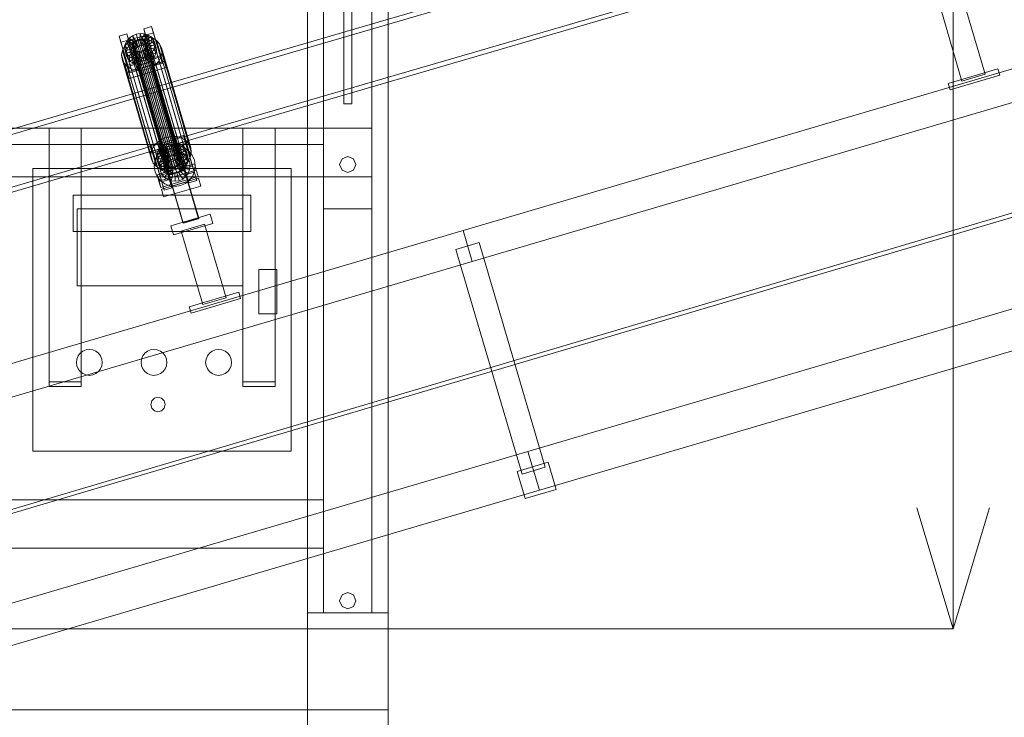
# Model space of a CAD drawing. Header units: millimetres. Extents: x -4395 to 65662, y -65530 to 6847.
# Tile 582 of 656: x 5494 to 6713, y 1091 to 1954. Entities that reach past the tile are written whole.
import ezdxf

# ---------------------------------------------------------------- set-up
doc = ezdxf.new("R2010")
doc.units = ezdxf.units.MM
for name, color, linetype, lineweight in [('COTAS_P', 1, 'Continuous', 0), ('lateral_C01', 7, 'Continuous', 0), ('lateral_dosificador', 7, 'Continuous', 0)]:
    doc.layers.add(name, color=color, linetype=linetype, lineweight=lineweight)
doc.dimstyles.new('R19_100', dxfattribs={"dimtxt": 250, "dimasz": 150, "dimexe": 150, "dimexo": 80, "dimgap": 100, "dimtad": 1, "dimtih": 1, "dimtoh": 1, "dimdsep": 46, "dimcen": 0.09, "dimadec": 0, "dimazin": 0, "dimtfac": 1, "dimtdec": 4, "dimtofl": 0, "dimtmove": 0, "dimatfit": 3, "dimfxl": 1, "dimtolj": 1, "dimtzin": 0, "dimarcsym": 0})

# ---------------------------------------------------------------- blocks, each defined once
blk = doc.blocks.new('DIM_R33_1')
at = {"layer": 'COTAS_P'}
for p, q in [((796, 1103.4), (9904.9, 3783.4)), ((9904.9, 3783.4), (9748.3, 3784.2)), ((9904.9, 3783.4), (9773.7, 3697.9)), ((10158.9, 2920), (9904.9, 3783.4)), ((796, 1103.4), (927.2, 1188.9)), ((1050, 240), (796, 1103.4)), ((796, 1103.4), (952.6, 1102.6))]:
    blk.add_line(p, q, dxfattribs=at)
blk.add_text('9495 P', height=250, rotation=16.3948, dxfattribs=at).set_placement((5322.2, 2539.3))
blk = doc.blocks.new('DIM_R33_22')
at = {"layer": 'COTAS_P'}
for p, q in [((4250, 2100), (4400, 2145)), ((5950, 2100), (5800, 2145)), ((4250, 1200), (4250, 2100)), ((5950, 2100), (4250, 2100)), ((4250, 2100), (4400, 2055)), ((5950, 2100), (5800, 2055)), ((5950, 1200), (5950, 2100))]:
    blk.add_line(p, q, dxfattribs=at)
blk.add_text('1700 P', height=250, rotation=180, dxfattribs=at).set_placement((5100, 2000))
blk = doc.blocks.new('DIM_R33_23')
at = {"layer": 'COTAS_P'}
for p, q in [((5950, 3800), (6650, 3800)), ((6650, 3800), (6605, 3650)), ((6650, 1200), (6650, 3800)), ((6650, 3800), (6695, 3650)), ((6650, 1200), (6605, 1350)), ((6650, 1200), (6695, 1350)), ((5950, 1200), (6650, 1200))]:
    blk.add_line(p, q, dxfattribs=at)
blk.add_text('2600 P', height=250, rotation=90, dxfattribs=at).set_placement((6550, 2500))

msp = doc.modelspace()

# ---------------------------------------------------------------- linework, layer by layer
at = {"layer": 'lateral_C01'}
for p, q in [((1105.699, 51.872), (10210.031, 2747.406)), ((1107.119, 47.078), (10211.451, 2742.611)), ((6598.176, 2144.461), (5657.552, 1869.456)), ((5659.235, 1863.697), (6599.86, 2138.702)), ((5676.866, 1803.393), (6617.491, 2078.397)), ((6619.175, 2072.639), (5678.55, 1797.634)), ((6042.801, 1693.33), (7194.008, 2032.034)), ((6054.091, 1654.956), (7205.298, 1993.661)), ((6689.508, 1886.729), (6663.201, 1976.142)), ((6634.421, 1967.674), (6660.728, 1878.261)), ((5647.438, 1943.077), (5657.031, 1945.9)), ((5649.691, 1935.37), (5647.438, 1943.077)), ((5647.438, 1943.077), (5658.568, 1905.366)), ((5657.031, 1945.9), (5659.285, 1938.192)), ((5668.161, 1908.188), (5657.031, 1945.9)), ((5616.739, 1934.045), (5626.333, 1936.867)), ((5618.993, 1926.338), (5616.739, 1934.045)), ((5616.739, 1934.045), (5627.869, 1896.334)), ((5628.586, 1929.16), (5618.993, 1926.338)), ((5624.391, 1924.171), (5626.375, 1928.115)), ((5626.333, 1936.867), (5628.586, 1929.16)), ((5637.462, 1899.156), (5626.333, 1936.867)), ((5626.375, 1928.115), (5629.45, 1931.598)), ((5634.798, 1924.555), (5626.375, 1928.115)), ((5626.375, 1928.115), (5628.307, 1921.509)), ((5627.67, 1926.241), (5632.959, 1929.963)), ((5628.586, 1929.16), (5639.716, 1891.449)), ((5629.45, 1931.598), (5633.406, 1934.382)), ((5636.255, 1926.205), (5629.45, 1931.598)), ((5629.45, 1931.598), (5631.382, 1924.991)), ((5635.338, 1927.776), (5631.382, 1924.991)), ((5632.959, 1929.963), (5639.065, 1932.499)), ((5632.959, 1929.963), (5669.174, 1806.094)), ((5633.406, 1934.382), (5637.974, 1936.279)), ((5638.129, 1927.524), (5633.406, 1934.382)), ((5633.406, 1934.382), (5635.338, 1927.776)), ((5634.477, 1925.656), (5635.933, 1927.306)), ((5639.905, 1929.673), (5635.338, 1927.776)), ((5635.338, 1927.776), (5640.06, 1920.918)), ((5635.933, 1927.306), (5637.807, 1928.625)), ((5635.933, 1927.306), (5677.942, 1783.618)), ((5638.129, 1927.524), (5636.255, 1926.205)), ((5637.807, 1928.625), (5639.97, 1929.524)), ((5637.807, 1928.625), (5679.816, 1784.937)), ((5637.974, 1936.279), (5642.841, 1937.158)), ((5640.292, 1928.423), (5637.974, 1936.279)), ((5637.974, 1936.279), (5639.905, 1929.673)), ((5640.292, 1928.423), (5638.129, 1927.524)), ((5640.06, 1920.918), (5638.129, 1927.524)), ((5639.065, 1932.499), (5645.572, 1933.674)), ((5639.065, 1932.499), (5675.28, 1808.63)), ((5644.773, 1930.552), (5639.905, 1929.673)), ((5639.905, 1929.673), (5642.224, 1921.816)), ((5639.97, 1929.524), (5642.276, 1929.94)), ((5639.97, 1929.524), (5681.98, 1785.835)), ((5642.598, 1928.839), (5640.292, 1928.423)), ((5642.224, 1921.816), (5640.292, 1928.423)), ((5642.276, 1929.94), (5644.567, 1929.846)), ((5642.276, 1929.94), (5684.286, 1786.252)), ((5642.598, 1928.839), (5642.841, 1937.158)), ((5644.889, 1928.745), (5642.598, 1928.839)), ((5644.53, 1922.233), (5642.598, 1928.839)), ((5642.841, 1937.158), (5647.678, 1936.961)), ((5642.841, 1937.158), (5644.773, 1930.552)), ((5644.773, 1930.552), (5644.53, 1922.233)), ((5644.567, 1929.846), (5646.687, 1929.249)), ((5644.567, 1929.846), (5686.576, 1786.158)), ((5649.609, 1930.354), (5644.773, 1930.552)), ((5644.889, 1928.745), (5647.678, 1936.961)), ((5647.009, 1928.148), (5644.889, 1928.745)), ((5646.82, 1922.139), (5644.889, 1928.745)), ((5645.572, 1933.674), (5652.038, 1933.41)), ((5645.572, 1933.674), (5681.787, 1809.805)), ((5646.687, 1929.249), (5648.491, 1928.188)), ((5646.687, 1929.249), (5688.696, 1785.561)), ((5649.609, 1930.354), (5646.82, 1922.139)), ((5647.009, 1928.148), (5652.153, 1935.699)), ((5648.813, 1927.087), (5647.009, 1928.148)), ((5648.94, 1921.541), (5647.009, 1928.148)), ((5647.678, 1936.961), (5652.153, 1935.699)), ((5647.678, 1936.961), (5649.609, 1930.354)), ((5648.491, 1928.188), (5649.857, 1926.737)), ((5648.491, 1928.188), (5690.5, 1784.5)), ((5648.813, 1927.087), (5655.962, 1933.46)), ((5650.179, 1925.636), (5648.813, 1927.087)), ((5650.745, 1920.481), (5648.813, 1927.087)), ((5654.084, 1929.093), (5648.94, 1921.541)), ((5654.084, 1929.093), (5649.609, 1930.354)), ((5659.285, 1938.192), (5649.691, 1935.37)), ((5660.821, 1897.658), (5649.691, 1935.37)), ((5650.179, 1925.636), (5658.845, 1930.395)), ((5657.893, 1926.853), (5650.745, 1920.481)), ((5652.038, 1933.41), (5658.02, 1931.723)), ((5652.038, 1933.41), (5688.253, 1809.541)), ((5652.153, 1935.699), (5655.962, 1933.46)), ((5652.153, 1935.699), (5654.084, 1929.093)), ((5657.893, 1926.853), (5654.084, 1929.093)), ((5655.962, 1933.46), (5658.845, 1930.395)), ((5655.962, 1933.46), (5657.893, 1926.853)), ((5660.777, 1923.789), (5657.893, 1926.853)), ((5658.02, 1931.723), (5663.112, 1928.73)), ((5658.02, 1931.723), (5694.235, 1807.854)), ((5658.845, 1930.395), (5660.607, 1926.715)), ((5658.845, 1930.395), (5660.777, 1923.789)), ((5659.285, 1938.192), (5670.414, 1900.481)), ((5663.112, 1928.73), (5666.967, 1924.633)), ((5663.112, 1928.73), (5699.327, 1804.861)), ((5630.122, 1888.626), (5618.993, 1926.338)), ((5619.893, 1910.783), (5620.907, 1916.312)), ((5620.907, 1916.312), (5623.56, 1921.585)), ((5620.907, 1916.312), (5657.122, 1792.443)), ((5623.56, 1921.585), (5627.67, 1926.241)), ((5623.56, 1921.585), (5659.775, 1797.715)), ((5623.633, 1920.035), (5624.391, 1924.171)), ((5633.499, 1920.728), (5623.633, 1920.035)), ((5623.633, 1920.035), (5625.564, 1913.429)), ((5624.152, 1915.989), (5623.633, 1920.035)), ((5633.745, 1918.811), (5624.152, 1915.989)), ((5624.152, 1915.989), (5626.083, 1909.383)), ((5625.913, 1912.308), (5624.152, 1915.989)), ((5633.858, 1922.687), (5624.391, 1924.171)), ((5624.391, 1924.171), (5626.323, 1917.565)), ((5626.323, 1917.565), (5625.564, 1913.429)), ((5634.579, 1917.068), (5625.913, 1912.308)), ((5628.307, 1921.509), (5626.323, 1917.565)), ((5626.323, 1917.565), (5635.79, 1916.081)), ((5627.67, 1926.241), (5663.885, 1802.371)), ((5631.382, 1924.991), (5628.307, 1921.509)), ((5628.307, 1921.509), (5636.73, 1917.949)), ((5635.945, 1915.616), (5628.796, 1909.244)), ((5631.382, 1924.991), (5638.186, 1919.599)), ((5633.177, 1921.829), (5633.537, 1923.788)), ((5633.423, 1919.913), (5633.177, 1921.829)), ((5633.177, 1921.829), (5675.187, 1778.141)), ((5634.258, 1918.169), (5633.423, 1919.913)), ((5633.423, 1919.913), (5675.433, 1776.224)), ((5633.858, 1922.687), (5633.499, 1920.728)), ((5635.431, 1914.122), (5633.499, 1920.728)), ((5633.499, 1920.728), (5633.745, 1918.811)), ((5633.537, 1923.788), (5634.477, 1925.656)), ((5633.537, 1923.788), (5675.546, 1780.1)), ((5635.677, 1912.205), (5633.745, 1918.811)), ((5633.745, 1918.811), (5634.579, 1917.068)), ((5634.798, 1924.555), (5633.858, 1922.687)), ((5635.79, 1916.081), (5633.858, 1922.687)), ((5635.623, 1916.717), (5634.258, 1918.169)), ((5634.258, 1918.169), (5676.267, 1774.481)), ((5634.477, 1925.656), (5676.486, 1781.968)), ((5636.511, 1910.462), (5634.579, 1917.068)), ((5634.579, 1917.068), (5635.945, 1915.616)), ((5636.255, 1926.205), (5634.798, 1924.555)), ((5636.73, 1917.949), (5634.798, 1924.555)), ((5635.431, 1914.122), (5635.79, 1916.081)), ((5637.428, 1915.657), (5635.623, 1916.717)), ((5635.623, 1916.717), (5677.633, 1773.029)), ((5635.79, 1916.081), (5636.73, 1917.949)), ((5637.877, 1909.01), (5635.945, 1915.616)), ((5635.945, 1915.616), (5637.75, 1914.556)), ((5638.186, 1919.599), (5636.255, 1926.205)), ((5636.73, 1917.949), (5638.186, 1919.599)), ((5639.547, 1915.059), (5637.428, 1915.657)), ((5637.428, 1915.657), (5679.437, 1771.968)), ((5638.186, 1919.599), (5640.06, 1920.918)), ((5641.838, 1914.965), (5639.547, 1915.059)), ((5639.547, 1915.059), (5681.557, 1771.371)), ((5640.06, 1920.918), (5642.224, 1921.816)), ((5644.144, 1915.382), (5641.838, 1914.965)), ((5641.838, 1914.965), (5683.848, 1771.277)), ((5642.224, 1921.816), (5644.53, 1922.233)), ((5646.308, 1916.28), (5644.144, 1915.382)), ((5644.144, 1915.382), (5686.153, 1771.694)), ((5644.466, 1914.281), (5646.63, 1915.179)), ((5644.53, 1922.233), (5646.82, 1922.139)), ((5648.182, 1917.599), (5646.308, 1916.28)), ((5646.308, 1916.28), (5688.317, 1772.592)), ((5646.63, 1915.179), (5648.503, 1916.498)), ((5646.63, 1915.179), (5651.352, 1908.321)), ((5648.561, 1908.573), (5646.63, 1915.179)), ((5646.82, 1922.139), (5648.94, 1921.541)), ((5649.638, 1919.249), (5648.182, 1917.599)), ((5648.182, 1917.599), (5690.191, 1773.911)), ((5648.503, 1916.498), (5649.96, 1918.148)), ((5648.503, 1916.498), (5655.308, 1911.106)), ((5650.435, 1909.892), (5648.503, 1916.498)), ((5648.94, 1921.541), (5650.745, 1920.481)), ((5650.578, 1921.117), (5649.638, 1919.249)), ((5649.638, 1919.249), (5691.647, 1775.561)), ((5649.857, 1926.737), (5650.691, 1924.993)), ((5649.857, 1926.737), (5691.866, 1783.048)), ((5649.96, 1918.148), (5650.9, 1920.016)), ((5649.96, 1918.148), (5658.383, 1914.589)), ((5651.891, 1911.542), (5649.96, 1918.148)), ((5651.013, 1923.892), (5650.179, 1925.636)), ((5652.11, 1919.029), (5650.179, 1925.636)), ((5650.937, 1923.076), (5650.578, 1921.117)), ((5650.578, 1921.117), (5692.587, 1777.429)), ((5650.691, 1924.993), (5650.937, 1923.076)), ((5692.701, 1781.305), (5650.691, 1924.993)), ((5650.745, 1920.481), (5652.11, 1919.029)), ((5650.9, 1920.016), (5651.259, 1921.975)), ((5650.9, 1920.016), (5660.367, 1918.532)), ((5652.831, 1913.41), (5650.9, 1920.016)), ((5650.937, 1923.076), (5692.947, 1779.388)), ((5660.607, 1926.715), (5651.013, 1923.892)), ((5651.013, 1923.892), (5652.945, 1917.286)), ((5651.259, 1921.975), (5651.013, 1923.892)), ((5651.259, 1921.975), (5661.126, 1922.668)), ((5653.191, 1915.369), (5651.259, 1921.975)), ((5660.777, 1923.789), (5652.11, 1919.029)), ((5652.11, 1919.029), (5652.945, 1917.286)), ((5653.191, 1915.369), (5652.831, 1913.41)), ((5652.945, 1917.286), (5662.538, 1920.108)), ((5652.945, 1917.286), (5653.191, 1915.369)), ((5663.057, 1916.062), (5653.191, 1915.369)), ((5660.367, 1918.532), (5658.383, 1914.589)), ((5661.126, 1922.668), (5660.367, 1918.532)), ((5660.367, 1918.532), (5662.299, 1911.926)), ((5662.538, 1920.108), (5660.607, 1926.715)), ((5660.607, 1926.715), (5661.126, 1922.668)), ((5662.538, 1920.108), (5660.777, 1923.789)), ((5661.126, 1922.668), (5663.057, 1916.062)), ((5662.299, 1911.926), (5663.057, 1916.062)), ((5663.057, 1916.062), (5662.538, 1920.108)), ((5666.967, 1924.633), (5669.322, 1919.712)), ((5666.967, 1924.633), (5703.182, 1800.764)), ((5669.322, 1919.712), (5670.016, 1914.303)), ((5705.537, 1795.843), (5669.322, 1919.712)), ((5620.587, 1905.374), (5619.893, 1910.783)), ((5619.893, 1910.783), (5656.108, 1786.914)), ((5622.942, 1900.453), (5620.587, 1905.374)), ((5620.587, 1905.374), (5656.802, 1781.505)), ((5624.527, 1897.058), (5670.575, 1910.606)), ((5625.564, 1913.429), (5635.431, 1914.122)), ((5625.564, 1913.429), (5626.083, 1909.383)), ((5625.913, 1912.308), (5627.845, 1905.702)), ((5628.796, 1909.244), (5625.913, 1912.308)), ((5626.083, 1909.383), (5635.677, 1912.205)), ((5626.083, 1909.383), (5627.845, 1905.702)), ((5672.829, 1902.899), (5626.78, 1889.351)), ((5672.894, 1902.75), (5626.846, 1889.202)), ((5627.845, 1905.702), (5636.511, 1910.462)), ((5627.845, 1905.702), (5630.728, 1902.637)), ((5628.796, 1909.244), (5630.728, 1902.637)), ((5632.606, 1907.004), (5628.796, 1909.244)), ((5630.728, 1902.637), (5637.877, 1909.01)), ((5630.728, 1902.637), (5634.537, 1900.398)), ((5637.75, 1914.556), (5632.606, 1907.004)), ((5632.606, 1907.004), (5634.537, 1900.398)), ((5637.081, 1905.743), (5632.606, 1907.004)), ((5634.537, 1900.398), (5639.681, 1907.949)), ((5635.677, 1912.205), (5635.431, 1914.122)), ((5636.511, 1910.462), (5635.677, 1912.205)), ((5637.877, 1909.01), (5636.511, 1910.462)), ((5639.869, 1913.958), (5637.081, 1905.743)), ((5637.081, 1905.743), (5639.012, 1899.136)), ((5641.917, 1905.545), (5637.081, 1905.743)), ((5639.681, 1907.949), (5637.75, 1914.556)), ((5637.75, 1914.556), (5639.869, 1913.958)), ((5639.681, 1907.949), (5637.877, 1909.01)), ((5639.012, 1899.136), (5641.801, 1907.352)), ((5639.049, 1897.278), (5658.235, 1902.923)), ((5658.307, 1902.679), (5639.12, 1897.034)), ((5641.801, 1907.352), (5639.681, 1907.949)), ((5641.801, 1907.352), (5639.869, 1913.958)), ((5639.869, 1913.958), (5642.16, 1913.864)), ((5644.092, 1907.258), (5641.801, 1907.352)), ((5642.16, 1913.864), (5641.917, 1905.545)), ((5646.785, 1906.424), (5641.917, 1905.545)), ((5641.917, 1905.545), (5643.848, 1898.939)), ((5642.16, 1913.864), (5644.466, 1914.281)), ((5644.092, 1907.258), (5642.16, 1913.864)), ((5643.848, 1898.939), (5644.092, 1907.258)), ((5646.397, 1907.674), (5644.092, 1907.258)), ((5644.466, 1914.281), (5646.785, 1906.424)), ((5646.397, 1907.674), (5644.466, 1914.281)), ((5648.561, 1908.573), (5646.397, 1907.674)), ((5648.716, 1899.818), (5646.397, 1907.674)), ((5651.352, 1908.321), (5646.785, 1906.424)), ((5646.785, 1906.424), (5648.716, 1899.818)), ((5650.435, 1909.892), (5648.561, 1908.573)), ((5653.284, 1901.715), (5648.561, 1908.573)), ((5651.891, 1911.542), (5650.435, 1909.892)), ((5657.24, 1904.499), (5650.435, 1909.892)), ((5655.308, 1911.106), (5651.352, 1908.321)), ((5651.352, 1908.321), (5653.284, 1901.715)), ((5652.831, 1913.41), (5651.891, 1911.542)), ((5660.315, 1907.982), (5651.891, 1911.542)), ((5662.299, 1911.926), (5652.831, 1913.41)), ((5653.284, 1901.715), (5657.24, 1904.499)), ((5658.383, 1914.589), (5655.308, 1911.106)), ((5655.308, 1911.106), (5657.24, 1904.499)), ((5657.24, 1904.499), (5660.315, 1907.982)), ((5658.235, 1902.923), (5658.307, 1902.679)), ((5715.427, 1708.548), (5658.235, 1902.923)), ((5658.307, 1902.679), (5715.499, 1708.304)), ((5658.383, 1914.589), (5660.315, 1907.982)), ((5668.161, 1908.188), (5658.568, 1905.366)), ((5658.568, 1905.366), (5660.821, 1897.658)), ((5660.315, 1907.982), (5662.299, 1911.926)), ((5666.349, 1903.502), (5662.238, 1898.846)), ((5669.002, 1908.774), (5666.349, 1903.502)), ((5666.349, 1903.502), (5702.564, 1779.633)), ((5670.414, 1900.481), (5668.161, 1908.188)), ((5670.016, 1914.303), (5669.002, 1908.774)), ((5669.002, 1908.774), (5705.217, 1784.905)), ((5670.016, 1914.303), (5706.231, 1790.434)), ((5670.575, 1910.606), (5672.829, 1902.899)), ((5672.894, 1902.75), (5670.575, 1910.606)), ((5672.829, 1902.899), (5675.147, 1895.042)), ((5675.147, 1895.042), (5672.894, 1902.75)), ((5626.797, 1896.357), (5622.942, 1900.453)), ((5622.942, 1900.453), (5659.157, 1776.584)), ((5626.78, 1889.351), (5624.527, 1897.058)), ((5624.527, 1897.058), (5626.846, 1889.202)), ((5631.889, 1893.363), (5626.797, 1896.357)), ((5626.797, 1896.357), (5663.011, 1772.487)), ((5637.462, 1899.156), (5627.869, 1896.334)), ((5627.869, 1896.334), (5630.122, 1888.626)), ((5629.099, 1881.494), (5675.147, 1895.042)), ((5630.122, 1888.626), (5639.716, 1891.449)), ((5637.871, 1891.677), (5631.889, 1893.363)), ((5631.889, 1893.363), (5668.104, 1769.494)), ((5634.537, 1900.398), (5639.012, 1899.136)), ((5639.716, 1891.449), (5637.462, 1899.156)), ((5644.337, 1891.412), (5637.871, 1891.677)), ((5637.871, 1891.677), (5674.086, 1767.807)), ((5639.012, 1899.136), (5643.848, 1898.939)), ((5639.12, 1897.034), (5639.049, 1897.278)), ((5696.241, 1702.903), (5639.049, 1897.278)), ((5696.313, 1702.658), (5639.12, 1897.034)), ((5643.848, 1898.939), (5648.716, 1899.818)), ((5650.844, 1892.588), (5644.337, 1891.412)), ((5644.337, 1891.412), (5680.551, 1767.543)), ((5648.716, 1899.818), (5653.284, 1901.715)), ((5656.95, 1895.123), (5650.844, 1892.588)), ((5650.844, 1892.588), (5687.059, 1768.718)), ((5662.238, 1898.846), (5656.95, 1895.123)), ((5656.95, 1895.123), (5693.165, 1771.254)), ((5660.821, 1897.658), (5670.414, 1900.481)), ((5662.238, 1898.846), (5698.453, 1774.977)), ((6643.855, 1875.382), (6705.252, 1893.446)), ((6707.51, 1885.771), (6705.252, 1893.446)), ((5629.099, 1881.494), (5626.78, 1889.351)), ((5626.846, 1889.202), (5629.099, 1881.494)), ((6646.113, 1867.707), (6707.51, 1885.771)), ((6660.728, 1878.261), (6689.508, 1886.729)), ((5657.552, 1869.456), (4716.927, 1594.452)), ((5676.866, 1803.393), (5657.552, 1869.456)), ((5657.552, 1869.456), (5659.235, 1863.697)), ((6643.855, 1875.382), (6646.113, 1867.707)), ((4718.61, 1588.693), (5659.235, 1863.697)), ((5659.235, 1863.697), (5678.55, 1797.634)), ((5669.174, 1806.094), (5663.885, 1802.371)), ((5675.28, 1808.63), (5669.174, 1806.094)), ((5681.787, 1809.805), (5675.28, 1808.63)), ((5688.253, 1809.541), (5681.787, 1809.805)), ((5686.872, 1808.197), (5696.465, 1811.02)), ((5689.125, 1800.49), (5686.872, 1808.197)), ((5686.872, 1808.197), (5698.002, 1770.486)), ((5694.235, 1807.854), (5688.253, 1809.541)), ((5699.327, 1804.861), (5694.235, 1807.854)), ((5696.465, 1811.02), (5698.719, 1803.312)), ((5707.595, 1773.308), (5696.465, 1811.02)), ((4736.241, 1528.388), (5676.866, 1803.393)), ((5678.55, 1797.634), (4737.925, 1522.629)), ((5656.173, 1799.165), (5665.767, 1801.988)), ((5658.427, 1791.458), (5656.173, 1799.165)), ((5656.173, 1799.165), (5667.303, 1761.454)), ((5659.775, 1797.715), (5657.122, 1792.443)), ((5668.02, 1794.28), (5658.427, 1791.458)), ((5663.885, 1802.371), (5659.775, 1797.715)), ((5663.825, 1789.291), (5665.809, 1793.235)), ((5665.767, 1801.988), (5668.02, 1794.28)), ((5676.896, 1764.276), (5665.767, 1801.988)), ((5665.809, 1793.235), (5668.884, 1796.718)), ((5674.232, 1789.675), (5665.809, 1793.235)), ((5665.809, 1793.235), (5667.741, 1786.629)), ((5667.327, 1790.785), (5672.487, 1794.948)), ((5668.02, 1794.28), (5679.15, 1756.569)), ((5668.884, 1796.718), (5672.84, 1799.503)), ((5675.689, 1791.325), (5668.884, 1796.718)), ((5668.884, 1796.718), (5670.816, 1790.112)), ((5674.772, 1792.896), (5670.816, 1790.112)), ((5672.487, 1794.948), (5678.55, 1797.634)), ((5672.84, 1799.503), (5677.408, 1801.399)), ((5677.563, 1792.644), (5672.84, 1799.503)), ((5672.84, 1799.503), (5674.772, 1792.896)), ((5679.339, 1794.793), (5674.772, 1792.896)), ((5674.772, 1792.896), (5679.494, 1786.038)), ((5677.408, 1801.399), (5682.275, 1802.279)), ((5679.726, 1793.543), (5677.408, 1801.399)), ((5677.408, 1801.399), (5679.339, 1794.793)), ((5679.726, 1793.543), (5677.563, 1792.644)), ((5678.55, 1797.634), (5685.101, 1798.659)), ((5684.207, 1795.672), (5679.339, 1794.793)), ((5679.339, 1794.793), (5681.658, 1786.936)), ((5682.032, 1793.959), (5679.726, 1793.543)), ((5681.658, 1786.936), (5679.726, 1793.543)), ((5682.032, 1793.959), (5682.275, 1802.279)), ((5684.323, 1793.866), (5682.032, 1793.959)), ((5683.964, 1787.353), (5682.032, 1793.959)), ((5682.275, 1802.279), (5687.112, 1802.081)), ((5682.275, 1802.279), (5684.207, 1795.672)), ((5684.207, 1795.672), (5683.964, 1787.353)), ((5689.043, 1795.474), (5684.207, 1795.672)), ((5684.323, 1793.866), (5687.112, 1802.081)), ((5686.443, 1793.268), (5684.323, 1793.866)), ((5686.254, 1787.259), (5684.323, 1793.866)), ((5685.101, 1798.659), (5691.694, 1797.954)), ((5689.043, 1795.474), (5686.254, 1787.259)), ((5686.443, 1793.268), (5691.587, 1800.819)), ((5688.247, 1792.207), (5686.443, 1793.268)), ((5688.374, 1786.662), (5686.443, 1793.268)), ((5687.112, 1802.081), (5691.587, 1800.819)), ((5687.112, 1802.081), (5689.043, 1795.474)), ((5688.247, 1792.207), (5695.396, 1798.58)), ((5693.518, 1794.213), (5688.374, 1786.662)), ((5693.518, 1794.213), (5689.043, 1795.474)), ((5698.719, 1803.312), (5689.125, 1800.49)), ((5700.255, 1762.778), (5689.125, 1800.49)), ((5689.613, 1790.756), (5698.279, 1795.515)), ((5689.78, 1798.436), (5699.373, 1801.259)), ((5689.78, 1798.436), (5703.328, 1752.388)), ((5691.587, 1800.819), (5695.396, 1798.58)), ((5691.587, 1800.819), (5693.518, 1794.213)), ((5691.694, 1797.954), (5697.88, 1795.566)), ((5697.327, 1791.974), (5693.518, 1794.213)), ((5695.396, 1798.58), (5698.279, 1795.515)), ((5695.396, 1798.58), (5697.327, 1791.974)), ((5697.88, 1795.566), (5703.237, 1791.659)), ((5698.279, 1795.515), (5700.041, 1791.835)), ((5698.279, 1795.515), (5700.211, 1788.909)), ((5698.719, 1803.312), (5709.848, 1765.601)), ((5703.182, 1800.764), (5699.327, 1804.861)), ((5712.922, 1755.21), (5699.373, 1801.259)), ((5705.537, 1795.843), (5703.182, 1800.764)), ((5706.231, 1790.434), (5705.537, 1795.843)), ((5657.122, 1792.443), (5656.108, 1786.914)), ((5656.108, 1786.914), (5656.802, 1781.505)), ((5656.802, 1781.505), (5659.157, 1776.584)), ((5669.556, 1753.746), (5658.427, 1791.458)), ((5659.081, 1789.404), (5668.675, 1792.227)), ((5659.081, 1789.404), (5672.629, 1743.356)), ((5661.032, 1779.241), (5663.419, 1785.427)), ((5663.067, 1785.155), (5663.825, 1789.291)), ((5672.933, 1785.848), (5663.067, 1785.155)), ((5663.067, 1785.155), (5664.998, 1778.549)), ((5663.586, 1781.109), (5663.067, 1785.155)), ((5663.419, 1785.427), (5667.327, 1790.785)), ((5673.179, 1783.932), (5663.586, 1781.109)), ((5663.586, 1781.109), (5665.517, 1774.503)), ((5665.347, 1777.428), (5663.586, 1781.109)), ((5673.292, 1787.807), (5663.825, 1789.291)), ((5663.825, 1789.291), (5665.756, 1782.685)), ((5665.756, 1782.685), (5664.998, 1778.549)), ((5674.013, 1782.188), (5665.347, 1777.428)), ((5667.741, 1786.629), (5665.756, 1782.685)), ((5665.756, 1782.685), (5675.224, 1781.201)), ((5667.252, 1777.736), (5669.038, 1782.363)), ((5670.816, 1790.112), (5667.741, 1786.629)), ((5667.741, 1786.629), (5676.164, 1783.069)), ((5675.379, 1780.736), (5668.23, 1774.364)), ((5682.223, 1746.178), (5668.675, 1792.227)), ((5669.038, 1782.363), (5671.961, 1786.371)), ((5677.818, 1777.576), (5669.038, 1782.363)), ((5670.816, 1790.112), (5677.62, 1784.719)), ((5671.961, 1786.371), (5675.821, 1789.485)), ((5679.202, 1779.474), (5671.961, 1786.371)), ((5673.292, 1787.807), (5672.933, 1785.848)), ((5674.865, 1779.242), (5672.933, 1785.848)), ((5672.933, 1785.848), (5673.179, 1783.932)), ((5675.111, 1777.325), (5673.179, 1783.932)), ((5673.179, 1783.932), (5674.013, 1782.188)), ((5674.232, 1789.675), (5673.292, 1787.807)), ((5675.224, 1781.201), (5673.292, 1787.807)), ((5675.945, 1775.582), (5674.013, 1782.188)), ((5674.013, 1782.188), (5675.379, 1780.736)), ((5675.689, 1791.325), (5674.232, 1789.675)), ((5676.164, 1783.069), (5674.232, 1789.675)), ((5674.865, 1779.242), (5675.224, 1781.201)), ((5675.224, 1781.201), (5676.164, 1783.069)), ((5677.311, 1774.13), (5675.379, 1780.736)), ((5675.379, 1780.736), (5677.184, 1779.676)), ((5676.486, 1781.968), (5675.546, 1780.1)), ((5677.563, 1792.644), (5675.689, 1791.325)), ((5677.62, 1784.719), (5675.689, 1791.325)), ((5675.821, 1789.485), (5680.356, 1791.494)), ((5681.031, 1780.949), (5675.821, 1789.485)), ((5676.164, 1783.069), (5677.62, 1784.719)), ((5677.942, 1783.618), (5676.486, 1781.968)), ((5679.494, 1786.038), (5677.563, 1792.644)), ((5677.62, 1784.719), (5679.494, 1786.038)), ((5679.816, 1784.937), (5677.942, 1783.618)), ((5679.202, 1779.474), (5681.031, 1780.949)), ((5679.494, 1786.038), (5681.658, 1786.936)), ((5681.98, 1785.835), (5679.816, 1784.937)), ((5680.356, 1791.494), (5685.257, 1792.261)), ((5683.179, 1781.901), (5680.356, 1791.494)), ((5681.031, 1780.949), (5683.179, 1781.901)), ((5681.658, 1786.936), (5683.964, 1787.353)), ((5684.286, 1786.252), (5681.98, 1785.835)), ((5683.179, 1781.901), (5685.5, 1782.264)), ((5683.964, 1787.353), (5686.254, 1787.259)), ((5686.576, 1786.158), (5684.286, 1786.252)), ((5685.5, 1782.264), (5685.257, 1792.261)), ((5685.257, 1792.261), (5690.188, 1791.733)), ((5685.5, 1782.264), (5687.836, 1782.014)), ((5686.064, 1780.299), (5687.937, 1781.618)), ((5686.254, 1787.259), (5688.374, 1786.662)), ((5688.696, 1785.561), (5686.576, 1786.158)), ((5687.836, 1782.014), (5690.188, 1791.733)), ((5687.836, 1782.014), (5690.028, 1781.168)), ((5687.937, 1781.618), (5689.394, 1783.268)), ((5687.937, 1781.618), (5694.742, 1776.226)), ((5689.869, 1775.012), (5687.937, 1781.618)), ((5689.613, 1790.756), (5688.247, 1792.207)), ((5690.179, 1785.601), (5688.247, 1792.207)), ((5688.374, 1786.662), (5690.179, 1785.601)), ((5690.5, 1784.5), (5688.696, 1785.561)), ((5689.394, 1783.268), (5690.334, 1785.136)), ((5689.394, 1783.268), (5697.817, 1779.709)), ((5691.325, 1776.662), (5689.394, 1783.268)), ((5690.447, 1789.012), (5689.613, 1790.756)), ((5691.544, 1784.149), (5689.613, 1790.756)), ((5690.028, 1781.168), (5694.816, 1789.947)), ((5690.028, 1781.168), (5691.926, 1779.784)), ((5697.327, 1791.974), (5690.179, 1785.601)), ((5690.179, 1785.601), (5691.544, 1784.149)), ((5690.188, 1791.733), (5694.816, 1789.947)), ((5690.334, 1785.136), (5690.693, 1787.096)), ((5690.334, 1785.136), (5699.801, 1783.652)), ((5692.265, 1778.53), (5690.334, 1785.136)), ((5700.041, 1791.835), (5690.447, 1789.012)), ((5690.447, 1789.012), (5692.379, 1782.406)), ((5690.693, 1787.096), (5690.447, 1789.012)), ((5691.866, 1783.048), (5690.5, 1784.5)), ((5690.693, 1787.096), (5700.56, 1787.788)), ((5692.625, 1780.489), (5690.693, 1787.096)), ((5700.211, 1788.909), (5691.544, 1784.149)), ((5691.544, 1784.149), (5692.379, 1782.406)), ((5692.701, 1781.305), (5691.866, 1783.048)), ((5691.926, 1779.784), (5698.823, 1787.025)), ((5692.625, 1780.489), (5692.265, 1778.53)), ((5692.379, 1782.406), (5701.972, 1785.228)), ((5692.379, 1782.406), (5692.625, 1780.489)), ((5702.491, 1781.182), (5692.625, 1780.489)), ((5692.947, 1779.388), (5692.701, 1781.305)), ((5693.401, 1777.955), (5701.937, 1783.164)), ((5694.816, 1789.947), (5698.823, 1787.025)), ((5700.211, 1788.909), (5697.327, 1791.974)), ((5699.801, 1783.652), (5697.817, 1779.709)), ((5698.823, 1787.025), (5701.937, 1783.164)), ((5700.56, 1787.788), (5699.801, 1783.652)), ((5699.801, 1783.652), (5701.733, 1777.046)), ((5701.972, 1785.228), (5700.041, 1791.835)), ((5700.041, 1791.835), (5700.56, 1787.788)), ((5701.972, 1785.228), (5700.211, 1788.909)), ((5700.56, 1787.788), (5702.491, 1781.182)), ((5701.733, 1777.046), (5702.491, 1781.182)), ((5701.937, 1783.164), (5703.947, 1778.629)), ((5702.491, 1781.182), (5701.972, 1785.228)), ((5702.564, 1779.633), (5705.217, 1784.905)), ((5703.237, 1791.659), (5707.4, 1786.498)), ((5705.217, 1784.905), (5706.231, 1790.434)), ((5707.4, 1786.498), (5710.086, 1780.436)), ((5659.157, 1776.584), (5663.011, 1772.487)), ((5660.327, 1772.648), (5661.032, 1779.241)), ((5661.352, 1766.097), (5660.327, 1772.648)), ((5663.011, 1772.487), (5668.104, 1769.494)), ((5663.961, 1762.178), (5710.009, 1775.726)), ((5664.998, 1778.549), (5674.865, 1779.242)), ((5664.998, 1778.549), (5665.517, 1774.503)), ((5665.347, 1777.428), (5667.279, 1770.822)), ((5668.23, 1774.364), (5665.347, 1777.428)), ((5665.517, 1774.503), (5675.111, 1777.325)), ((5665.517, 1774.503), (5667.279, 1770.822)), ((5666.725, 1772.804), (5667.252, 1777.736)), ((5676.722, 1773.047), (5666.725, 1772.804)), ((5667.492, 1767.904), (5666.725, 1772.804)), ((5676.972, 1775.384), (5667.252, 1777.736)), ((5667.279, 1770.822), (5675.945, 1775.582)), ((5667.279, 1770.822), (5670.162, 1767.757)), ((5677.085, 1770.726), (5667.492, 1767.904)), ((5668.104, 1769.494), (5674.086, 1767.807)), ((5668.23, 1774.364), (5670.162, 1767.757)), ((5672.04, 1772.125), (5668.23, 1774.364)), ((5678.037, 1768.578), (5669.501, 1763.369)), ((5670.162, 1767.757), (5677.311, 1774.13)), ((5677.184, 1779.676), (5672.04, 1772.125)), ((5672.04, 1772.125), (5673.971, 1765.518)), ((5676.515, 1770.863), (5672.04, 1772.125)), ((5673.971, 1765.518), (5679.115, 1773.069)), ((5675.111, 1777.325), (5674.865, 1779.242)), ((5675.945, 1775.582), (5675.111, 1777.325)), ((5675.546, 1780.1), (5675.187, 1778.141)), ((5675.187, 1778.141), (5675.433, 1776.224)), ((5675.433, 1776.224), (5676.267, 1774.481)), ((5677.311, 1774.13), (5675.945, 1775.582)), ((5676.267, 1774.481), (5677.633, 1773.029)), ((5679.303, 1779.078), (5676.515, 1770.863)), ((5676.515, 1770.863), (5678.446, 1764.257)), ((5681.351, 1770.665), (5676.515, 1770.863)), ((5676.722, 1773.047), (5676.972, 1775.384)), ((5677.085, 1770.726), (5676.722, 1773.047)), ((5676.972, 1775.384), (5677.818, 1777.576)), ((5678.037, 1768.578), (5677.085, 1770.726)), ((5679.115, 1773.069), (5677.184, 1779.676)), ((5677.184, 1779.676), (5679.303, 1779.078)), ((5679.115, 1773.069), (5677.311, 1774.13)), ((5677.633, 1773.029), (5679.437, 1771.968)), ((5677.818, 1777.576), (5679.202, 1779.474)), ((5679.512, 1766.75), (5678.037, 1768.578)), ((5678.401, 1762.674), (5697.588, 1768.32)), ((5678.446, 1764.257), (5681.235, 1772.472)), ((5681.235, 1772.472), (5679.115, 1773.069)), ((5681.235, 1772.472), (5679.303, 1779.078)), ((5679.303, 1779.078), (5681.594, 1778.984)), ((5679.437, 1771.968), (5681.557, 1771.371)), ((5680.551, 1767.543), (5687.059, 1768.718)), ((5683.526, 1772.378), (5681.235, 1772.472)), ((5681.594, 1778.984), (5681.351, 1770.665)), ((5686.219, 1771.544), (5681.351, 1770.665)), ((5681.351, 1770.665), (5683.282, 1764.059)), ((5681.557, 1771.371), (5683.848, 1771.277)), ((5681.594, 1778.984), (5683.9, 1779.401)), ((5683.526, 1772.378), (5681.594, 1778.984)), ((5683.282, 1764.059), (5683.526, 1772.378)), ((5685.831, 1772.795), (5683.526, 1772.378)), ((5683.848, 1771.277), (5686.153, 1771.694)), ((5683.9, 1779.401), (5686.064, 1780.299)), ((5683.9, 1779.401), (5686.219, 1771.544)), ((5685.831, 1772.795), (5683.9, 1779.401)), ((5687.995, 1773.693), (5685.831, 1772.795)), ((5688.15, 1764.938), (5685.831, 1772.795)), ((5686.064, 1780.299), (5690.786, 1773.441)), ((5687.995, 1773.693), (5686.064, 1780.299)), ((5686.153, 1771.694), (5688.317, 1772.592)), ((5690.786, 1773.441), (5686.219, 1771.544)), ((5686.219, 1771.544), (5688.15, 1764.938)), ((5687.059, 1768.718), (5693.165, 1771.254)), ((5689.869, 1775.012), (5687.995, 1773.693)), ((5692.718, 1766.835), (5687.995, 1773.693)), ((5688.317, 1772.592), (5690.191, 1773.911)), ((5691.325, 1776.662), (5689.869, 1775.012)), ((5696.674, 1769.619), (5689.869, 1775.012)), ((5690.191, 1773.911), (5691.647, 1775.561)), ((5694.742, 1776.226), (5690.786, 1773.441)), ((5690.786, 1773.441), (5692.718, 1766.835)), ((5692.265, 1778.53), (5691.325, 1776.662)), ((5699.749, 1773.102), (5691.325, 1776.662)), ((5691.647, 1775.561), (5692.587, 1777.429)), ((5691.926, 1779.784), (5693.401, 1777.955)), ((5693.621, 1768.958), (5692.236, 1767.059)), ((5701.733, 1777.046), (5692.265, 1778.53)), ((5692.587, 1777.429), (5692.947, 1779.388)), ((5692.718, 1766.835), (5696.674, 1769.619)), ((5693.165, 1771.254), (5698.453, 1774.977)), ((5693.401, 1777.955), (5694.353, 1775.807)), ((5694.467, 1771.149), (5693.621, 1768.958)), ((5693.621, 1768.958), (5702.4, 1764.17)), ((5703.947, 1778.629), (5694.353, 1775.807)), ((5694.353, 1775.807), (5694.716, 1773.486)), ((5694.716, 1773.486), (5694.467, 1771.149)), ((5694.467, 1771.149), (5704.186, 1768.797)), ((5694.716, 1773.486), (5704.713, 1773.729)), ((5697.817, 1779.709), (5694.742, 1776.226)), ((5694.742, 1776.226), (5696.674, 1769.619)), ((5696.674, 1769.619), (5699.749, 1773.102)), ((5697.588, 1768.32), (5697.822, 1767.523)), ((5715.116, 1708.757), (5697.588, 1768.32)), ((5697.817, 1779.709), (5699.749, 1773.102)), ((5707.595, 1773.308), (5698.002, 1770.486)), ((5698.002, 1770.486), (5700.255, 1762.778)), ((5698.453, 1774.977), (5702.564, 1779.633)), ((5699.749, 1773.102), (5701.733, 1777.046)), ((5704.186, 1768.797), (5702.4, 1764.17)), ((5703.947, 1778.629), (5704.713, 1773.729)), ((5704.713, 1773.729), (5704.186, 1768.797)), ((5709.848, 1765.601), (5707.595, 1773.308)), ((5710.009, 1775.726), (5712.263, 1768.019)), ((5712.328, 1767.87), (5710.009, 1775.726)), ((5710.086, 1780.436), (5711.112, 1773.885)), ((5711.112, 1773.885), (5710.406, 1767.292)), ((5664.038, 1760.035), (5661.352, 1766.097)), ((5666.214, 1754.471), (5663.961, 1762.178)), ((5663.961, 1762.178), (5666.28, 1754.322)), ((5668.201, 1754.874), (5664.038, 1760.035)), ((5712.263, 1768.019), (5666.214, 1754.471)), ((5712.328, 1767.87), (5666.28, 1754.322)), ((5676.896, 1764.276), (5667.303, 1761.454)), ((5667.303, 1761.454), (5669.556, 1753.746)), ((5669.501, 1763.369), (5667.492, 1767.904)), ((5668.533, 1746.614), (5714.581, 1760.163)), ((5669.187, 1744.428), (5715.235, 1757.976)), ((5672.615, 1759.508), (5669.501, 1763.369)), ((5669.556, 1753.746), (5679.15, 1756.569)), ((5670.162, 1767.757), (5673.971, 1765.518)), ((5679.512, 1766.75), (5672.615, 1759.508)), ((5676.622, 1756.586), (5672.615, 1759.508)), ((5673.971, 1765.518), (5678.446, 1764.257)), ((5674.086, 1767.807), (5680.551, 1767.543)), ((5681.41, 1765.365), (5676.622, 1756.586)), ((5681.25, 1754.8), (5676.622, 1756.586)), ((5679.15, 1756.569), (5676.896, 1764.276)), ((5678.636, 1761.877), (5678.401, 1762.674)), ((5695.929, 1703.111), (5678.401, 1762.674)), ((5678.446, 1764.257), (5683.282, 1764.059)), ((5697.822, 1767.523), (5678.636, 1761.877)), ((5696.164, 1702.314), (5678.636, 1761.877)), ((5681.41, 1765.365), (5679.512, 1766.75)), ((5683.602, 1764.519), (5681.25, 1754.8)), ((5683.602, 1764.519), (5681.41, 1765.365)), ((5683.282, 1764.059), (5688.15, 1764.938)), ((5685.938, 1764.269), (5683.602, 1764.519)), ((5688.259, 1764.633), (5685.938, 1764.269)), ((5685.938, 1764.269), (5686.182, 1754.272)), ((5688.15, 1764.938), (5692.718, 1766.835)), ((5690.407, 1765.584), (5688.259, 1764.633)), ((5688.259, 1764.633), (5691.082, 1755.039)), ((5692.236, 1767.059), (5690.407, 1765.584)), ((5690.407, 1765.584), (5695.617, 1757.048)), ((5695.617, 1757.048), (5691.082, 1755.039)), ((5692.236, 1767.059), (5699.477, 1760.163)), ((5699.477, 1760.163), (5695.617, 1757.048)), ((5697.822, 1767.523), (5715.35, 1707.96)), ((5702.4, 1764.17), (5699.477, 1760.163)), ((5700.255, 1762.778), (5709.848, 1765.601)), ((5708.019, 1761.106), (5704.111, 1755.749)), ((5710.406, 1767.292), (5708.019, 1761.106)), ((5712.263, 1768.019), (5714.581, 1760.163)), ((5714.581, 1760.163), (5712.328, 1767.87)), ((5718.058, 1748.382), (5715.235, 1757.976)), ((6123.243, 1419.918), (7274.451, 1758.623)), ((5668.533, 1746.614), (5666.214, 1754.471)), ((5666.28, 1754.322), (5668.533, 1746.614)), ((5673.558, 1750.967), (5668.201, 1754.874)), ((5669.187, 1744.428), (5672.009, 1734.834)), ((5672.009, 1734.834), (5718.058, 1748.382)), ((5672.629, 1743.356), (5682.223, 1746.178)), ((5679.744, 1748.579), (5673.558, 1750.967)), ((5686.337, 1747.874), (5679.744, 1748.579)), ((5686.182, 1754.272), (5681.25, 1754.8)), ((5701.804, 1754.024), (5682.618, 1748.379)), ((5696.053, 1702.715), (5682.618, 1748.379)), ((5691.082, 1755.039), (5686.182, 1754.272)), ((5692.888, 1748.899), (5686.337, 1747.874)), ((5698.951, 1751.585), (5692.888, 1748.899)), ((5704.111, 1755.749), (5698.951, 1751.585)), ((5701.804, 1754.024), (5715.24, 1708.36)), ((5703.328, 1752.388), (5712.922, 1755.21)), ((5680.997, 1699.327), (5729.731, 1713.666)), ((5715.116, 1708.757), (5695.929, 1703.111)), ((5715.24, 1708.36), (5696.053, 1702.715)), ((5696.164, 1702.314), (5715.35, 1707.96)), ((5715.427, 1708.548), (5696.241, 1702.903)), ((5696.313, 1702.658), (5715.499, 1708.304)), ((5715.35, 1707.96), (5715.116, 1708.757)), ((5715.499, 1708.304), (5715.427, 1708.548)), ((5733.118, 1702.154), (5729.731, 1713.666)), ((6137.356, 1371.951), (7288.563, 1710.656)), ((5680.997, 1699.327), (5684.384, 1687.815)), ((5684.384, 1687.815), (5733.118, 1702.154)), ((5693.796, 1692.669), (5722.577, 1701.137)), ((5695.929, 1703.111), (5696.164, 1702.314)), ((5696.241, 1702.903), (5696.313, 1702.658)), ((5749.355, 1610.12), (5722.577, 1701.137)), ((4891.593, 1354.625), (6042.801, 1693.33)), ((5693.796, 1692.669), (5720.575, 1601.653)), ((6042.801, 1693.33), (6054.091, 1654.956)), ((6062.836, 1678.377), (6034.056, 1669.909)), ((6062.836, 1678.377), (6144.689, 1400.168)), ((6115.909, 1391.701), (6034.056, 1669.909)), ((4902.883, 1316.252), (6054.091, 1654.956)), ((5703.702, 1598.773), (5765.099, 1616.837)), ((5720.575, 1601.653), (5749.355, 1610.12)), ((5767.357, 1609.163), (5765.099, 1616.837)), ((5703.702, 1598.773), (5705.96, 1591.098)), ((5705.96, 1591.098), (5767.357, 1609.163)), ((4972.035, 1081.213), (6123.243, 1419.918)), ((6123.243, 1419.918), (6137.356, 1371.951)), ((6109.701, 1395.086), (6148.075, 1406.376)), ((6157.954, 1372.799), (6148.075, 1406.376)), ((6109.701, 1395.086), (6119.58, 1361.509)), ((6144.689, 1400.168), (6115.909, 1391.701)), ((4986.148, 1033.246), (6137.356, 1371.951)), ((6119.58, 1361.509), (6157.954, 1372.799))]:
    msp.add_line(p, q, dxfattribs=at)
at = {"layer": 'lateral_dosificador'}
for p, q in [((5870, 3760), (5870, 1220)), ((5930, 1220), (5930, 3760)), ((5850, 12), (5850, 2200)), ((5950, 2200), (5950, 12)), ((5870, 1760), (5870, 2100)), ((5895, 1850), (5895, 2100)), ((5905, 1850), (5905, 2100)), ((5930, 2100), (5930, 1760)), ((5895, 1850), (5905, 1850)), ((5870, 1820), (4330, 1820)), ((5570, 1820), (5530, 1820)), ((5530, 1500), (5530, 1820)), ((5570, 1820), (5570, 1500)), ((5810, 1820), (5770, 1820)), ((5770, 1500), (5770, 1820)), ((5810, 1820), (5810, 1500)), ((5870, 1760), (5870, 1820)), ((5930, 1820), (5870, 1820)), ((5930, 1760), (5930, 1820)), ((5870, 1800), (4330, 1800)), ((5870, 1760), (5870, 1800)), ((5892.929, 1782.071), (5890, 1775)), ((5900, 1785), (5892.929, 1782.071)), ((5907.071, 1782.071), (5900, 1785)), ((5910, 1775), (5907.071, 1782.071)), ((5510, 1770), (5830, 1770)), ((5510, 1420), (5510, 1770)), ((5830, 1770), (5830, 1420)), ((5890, 1775), (5892.929, 1767.929)), ((5907.071, 1767.929), (5910, 1775)), ((5870, 1760), (4330, 1760)), ((5930, 1760), (5870, 1760)), ((5870, 1720), (5870, 1760)), ((5892.929, 1767.929), (5900, 1765)), ((5900, 1765), (5907.071, 1767.929)), ((5930, 1760), (5930, 1720)), ((5560, 1737), (5780, 1737)), ((5560, 1737), (5560, 1692)), ((5780, 1692), (5780, 1737)), ((5565, 1720), (5770, 1720)), ((5565, 1625), (5565, 1720)), ((5770, 1720), (5770, 1625)), ((5930, 1720), (5870, 1720)), ((5560, 1692), (5780, 1692)), ((5790, 1645), (5812, 1645)), ((5790, 1645), (5790, 1590)), ((5812, 1590), (5812, 1645)), ((5565, 1625), (5770, 1625)), ((5790, 1590), (5812, 1590)), ((5564.545, 1534.141), (5566.144, 1538)), ((5566.144, 1538), (5568.686, 1541.314)), ((5568.686, 1541.314), (5572, 1543.856)), ((5572, 1543.856), (5575.859, 1545.455)), ((5575.859, 1545.455), (5580, 1546)), ((5580, 1546), (5584.141, 1545.455)), ((5584.141, 1545.455), (5588, 1543.856)), ((5588, 1543.856), (5591.314, 1541.314)), ((5591.314, 1541.314), (5593.856, 1538)), ((5593.856, 1538), (5595.455, 1534.141)), ((5644.545, 1534.141), (5646.144, 1538)), ((5646.144, 1538), (5648.686, 1541.314)), ((5648.686, 1541.314), (5652, 1543.856)), ((5652, 1543.856), (5655.859, 1545.455)), ((5655.859, 1545.455), (5660, 1546)), ((5660, 1546), (5664.141, 1545.455)), ((5664.141, 1545.455), (5668, 1543.856)), ((5668, 1543.856), (5671.314, 1541.314)), ((5671.314, 1541.314), (5673.856, 1538)), ((5673.856, 1538), (5675.455, 1534.141)), ((5724.545, 1534.141), (5726.144, 1538)), ((5726.144, 1538), (5728.686, 1541.314)), ((5728.686, 1541.314), (5732, 1543.856)), ((5732, 1543.856), (5735.859, 1545.455)), ((5735.859, 1545.455), (5740, 1546)), ((5740, 1546), (5744.141, 1545.455)), ((5744.141, 1545.455), (5748, 1543.856)), ((5748, 1543.856), (5751.314, 1541.314)), ((5751.314, 1541.314), (5753.856, 1538)), ((5753.856, 1538), (5755.455, 1534.141)), ((5564, 1530), (5564.545, 1534.141)), ((5564.545, 1525.859), (5564, 1530)), ((5566.144, 1522), (5564.545, 1525.859)), ((5595.455, 1525.859), (5593.856, 1522)), ((5595.455, 1534.141), (5596, 1530)), ((5596, 1530), (5595.455, 1525.859)), ((5644, 1530), (5644.545, 1534.141)), ((5644.545, 1525.859), (5644, 1530)), ((5646.144, 1522), (5644.545, 1525.859)), ((5675.455, 1525.859), (5673.856, 1522)), ((5675.455, 1534.141), (5676, 1530)), ((5676, 1530), (5675.455, 1525.859)), ((5724, 1530), (5724.545, 1534.141)), ((5724.545, 1525.859), (5724, 1530)), ((5726.144, 1522), (5724.545, 1525.859)), ((5755.455, 1525.859), (5753.856, 1522)), ((5755.455, 1534.141), (5756, 1530)), ((5756, 1530), (5755.455, 1525.859)), ((5568.686, 1518.686), (5566.144, 1522)), ((5572, 1516.144), (5568.686, 1518.686)), ((5575.859, 1514.545), (5572, 1516.144)), ((5580, 1514), (5575.859, 1514.545)), ((5584.141, 1514.545), (5580, 1514)), ((5588, 1516.144), (5584.141, 1514.545)), ((5591.314, 1518.686), (5588, 1516.144)), ((5593.856, 1522), (5591.314, 1518.686)), ((5648.686, 1518.686), (5646.144, 1522)), ((5652, 1516.144), (5648.686, 1518.686)), ((5655.859, 1514.545), (5652, 1516.144)), ((5660, 1514), (5655.859, 1514.545)), ((5664.141, 1514.545), (5660, 1514)), ((5668, 1516.144), (5664.141, 1514.545)), ((5671.314, 1518.686), (5668, 1516.144)), ((5673.856, 1522), (5671.314, 1518.686)), ((5728.686, 1518.686), (5726.144, 1522)), ((5732, 1516.144), (5728.686, 1518.686)), ((5735.859, 1514.545), (5732, 1516.144)), ((5740, 1514), (5735.859, 1514.545)), ((5744.141, 1514.545), (5740, 1514)), ((5748, 1516.144), (5744.141, 1514.545)), ((5751.314, 1518.686), (5748, 1516.144)), ((5753.856, 1522), (5751.314, 1518.686)), ((5570, 1506), (5530, 1506)), ((5530, 1500), (5530, 1506)), ((5570, 1500), (5530, 1500)), ((5570, 1506), (5570, 1500)), ((5810, 1506), (5770, 1506)), ((5770, 1500), (5770, 1506)), ((5810, 1500), (5770, 1500)), ((5810, 1506), (5810, 1500)), ((5656, 1478), (5657.206, 1482.5)), ((5657.206, 1473.5), (5656, 1478)), ((5657.206, 1482.5), (5660.5, 1485.794)), ((5660.5, 1485.794), (5665, 1487)), ((5665, 1487), (5669.5, 1485.794)), ((5669.5, 1485.794), (5672.794, 1482.5)), ((5672.794, 1482.5), (5674, 1478)), ((5674, 1478), (5672.794, 1473.5)), ((5660.5, 1470.206), (5657.206, 1473.5)), ((5665, 1469), (5660.5, 1470.206)), ((5669.5, 1470.206), (5665, 1469)), ((5672.794, 1473.5), (5669.5, 1470.206)), ((5510, 1420), (5830, 1420)), ((5870, 1360), (4330, 1360)), ((5870, 1300), (5870, 1360)), ((5870, 1300), (4330, 1300)), ((5900, 1245), (5892.929, 1242.071)), ((5907.071, 1242.071), (5900, 1245)), ((5892.929, 1242.071), (5890, 1235)), ((5890, 1235), (5892.929, 1227.929)), ((5910, 1235), (5907.071, 1242.071)), ((5907.071, 1227.929), (5910, 1235)), ((5950, 1220), (5850, 1220)), ((5850, 1220), (5850, 1200)), ((5930, 1220), (5870, 1220)), ((5892.929, 1227.929), (5900, 1225)), ((5900, 1225), (5907.071, 1227.929)), ((5950, 1200), (5950, 1220)), ((5950, 1200), (4250, 1200)), ((5950, 1200), (5850, 1200)), ((5850, 12), (5850, 1200)), ((5950, 1200), (5950, 12)), ((5950, 1200), (5950, 1100)), ((5950, 1100), (4250, 1100))]:
    msp.add_line(p, q, dxfattribs=at)

# ---------------------------------------------------------------- dimensions: what is measured, and where the dimension line sits
at = {"layer": 'COTAS_P'}
for p1, p2, distance, picture, middle in [((5950, 1200), (5950, 3800), -700, 'DIM_R33_23', (6650, 2500)), ((1050, 240), (10158.931, 2920), 900, 'DIM_R33_1', (5350.437, 2443.406)), ((5950, 1200), (4250, 1200), -900, 'DIM_R33_22', (5100, 2100))]:
    dim = msp.add_aligned_dim(p1=p1, p2=p2, distance=distance, text='<> P', dimstyle='R19_100', dxfattribs=at)
    dim.commit()
    dim.dimension.update_dxf_attribs({"geometry": picture, "text_midpoint": middle})

doc.saveas('drawing.dxf')
